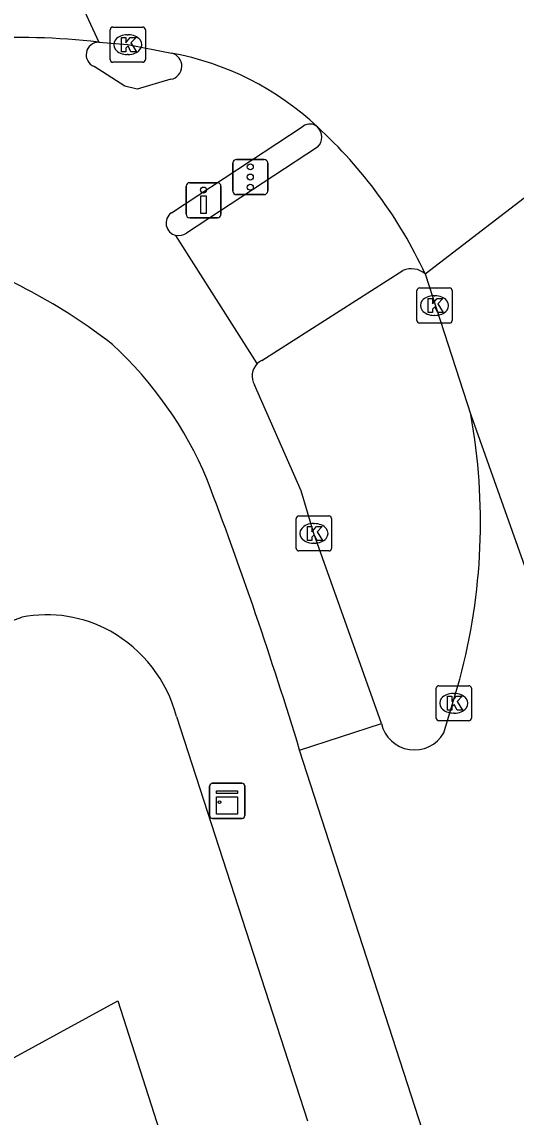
# Model space of a CAD drawing. Extents: x 158087 to 159494, y 382905 to 383981.
# Drawn here: x 159362.13 to 159376.2, y 383349.55 to 383380.72 of the extents above; entities that cross this region are included whole.
import ezdxf

# ---------------------------------------------------------------- set-up
doc = ezdxf.new("R2010")
doc.units = 0
for name, color, linetype in [('IMGEO_Drukknoppaal', 7, 'Continuous'), ('IMGEO_Fietspad_gesloten', 7, 'Continuous'), ('IMGEO_Kast', 7, 'Continuous'), ('IMGEO_Kolk', 7, 'Continuous'), ('IMGEO_Pand', 7, 'Continuous'), ('IMGEO_Rijbaan_lokaal_gesloten', 7, 'Continuous'), ('IMGEO_Rijbaan_regionaal_gesloten', 7, 'Continuous'), ('IMGEO_Verkeersregelinstallatiepaal', 7, 'Continuous'), ('IMGEO_Voetpad_open', 7, 'Continuous')]:
    doc.layers.add(name, color=color, linetype=linetype)

msp = doc.modelspace()

# ---------------------------------------------------------------- linework, layer by layer
at = {"layer": 'IMGEO_Drukknoppaal'}
for p, q in [((159366.908, 383376.143), (159367.698, 383376.143)), ((159367.698, 383376.143), (159366.908, 383376.143)), ((159366.808, 383375.243), (159366.808, 383376.043)), ((159366.808, 383376.043), (159366.808, 383375.243)), ((159367.798, 383376.043), (159367.798, 383375.243)), ((159367.798, 383375.243), (159367.798, 383376.043)), ((159367.698, 383375.143), (159366.908, 383375.143)), ((159366.908, 383375.143), (159367.698, 383375.143))]:
    msp.add_line(p, q, dxfattribs=at)
msp.add_lwpolyline([(159367.378, 383375.768), (159367.378, 383375.268), (159367.228, 383375.268), (159367.228, 383375.768), (159367.378, 383375.768)], dxfattribs=at)
msp.add_circle((159367.303, 383375.933), 0.085, dxfattribs=at)
for centre, start, end in [((159366.908, 383376.043), 90, 180), ((159366.908, 383376.043), 90, 180), ((159367.698, 383376.043), 0, 90), ((159367.698, 383376.043), 360, 90), ((159366.908, 383375.243), 180, 270), ((159366.908, 383375.243), 180, 270), ((159367.698, 383375.243), 270, 0), ((159367.698, 383375.243), 270, 0)]:
    msp.add_arc(centre, 0.1, start, end, dxfattribs=at)
at = {"layer": 'IMGEO_Fietspad_gesloten'}
for points in [[(159366.369, 383379.085), (159365.41, 383378.8), (159365.063, 383378.888), (159364.187, 383379.448)], [(159366.387, 383375.286), (159370.141, 383377.749)], [(159368.831, 383370.992), (159366.516, 383374.644)], [(159372.364, 383360.751), (159370.443, 383366.161), (159370.083, 383367.368), (159368.75, 383370.392)]]:
    msp.add_lwpolyline(points, dxfattribs=at)
for centre, radius, start, end in [((159364.32, 383379.782), 0.359, 90.1425, 248.2889), ((159366.303, 383379.461), 0.381, 279.9979, 76.1633), ((159370.33, 383377.494), 0.317, 48.0312, 126.5433), ((159366.595, 383374.994), 0.359, 125.4203, 257.3025), ((159354.933, 383359.056), 15.853, 51.9116, 71.7931), ((159357.333, 383363.496), 10.911, 22.7196, 47.4433), ((159369.175, 383370.64), 0.492, 134.3438, 210.2793), ((159255.921, 383325.264), 119.284, 16.92672, 20.8451)]:
    msp.add_arc(centre, radius, start, end, dxfattribs=at)
at = {"layer": 'IMGEO_Kast'}
for p, q in [((159367.476, 383358.124), (159367.476, 383358.965)), ((159367.476, 383358.965), (159367.476, 383358.124)), ((159367.551, 383359.049), (159368.392, 383359.049)), ((159368.392, 383359.049), (159367.551, 383359.049)), ((159368.476, 383358.974), (159368.476, 383358.133)), ((159368.476, 383358.133), (159368.476, 383358.974)), ((159368.401, 383358.049), (159367.56, 383358.049)), ((159367.56, 383358.049), (159368.401, 383358.049))]:
    msp.add_line(p, q, dxfattribs=at)
for points in [[(159367.671, 383358.839), (159368.271, 383358.839), (159368.271, 383358.754), (159367.671, 383358.754), (159367.671, 383358.839)], [(159367.671, 383358.664), (159368.271, 383358.664), (159368.271, 383358.175), (159367.671, 383358.175), (159367.671, 383358.664)]]:
    msp.add_lwpolyline(points, dxfattribs=at)
msp.add_circle((159367.755, 383358.513), 0.0377, dxfattribs=at)
for centre, start, end in [((159367.554, 383358.971), 92.4484, 184.2845), ((159367.554, 383358.971), 92.4484, 184.2845), ((159368.398, 383358.971), 2.4484, 94.2845), ((159368.398, 383358.971), 2.4484, 94.2845), ((159367.554, 383358.127), 182.4484, 274.2845), ((159367.554, 383358.127), 182.4484, 274.2845), ((159368.398, 383358.127), 272.4484, 4.2845), ((159368.398, 383358.127), 272.4484, 4.2845)]:
    msp.add_arc(centre, 0.0779, start, end, dxfattribs=at)
at = {"layer": 'IMGEO_Kolk'}
for p, q in [((159364.645, 383379.645), (159364.645, 383380.497)), ((159364.72, 383380.571), (159365.572, 383380.571)), ((159365.646, 383380.497), (159365.646, 383379.645)), ((159365.133, 383380.351), (159365.158, 383380.351)), ((159365.572, 383379.571), (159364.72, 383379.571)), ((159365.156, 383379.791), (159365.131, 383379.791)), ((159373.374, 383372.22), (159373.374, 383373.072)), ((159373.449, 383373.146), (159374.301, 383373.146)), ((159374.375, 383373.072), (159374.375, 383372.22)), ((159373.862, 383372.926), (159373.887, 383372.926)), ((159373.885, 383372.366), (159373.86, 383372.366)), ((159374.301, 383372.146), (159373.449, 383372.146)), ((159369.942, 383365.735), (159369.942, 383366.587)), ((159370.017, 383366.661), (159370.869, 383366.661)), ((159370.43, 383366.441), (159370.455, 383366.441)), ((159370.943, 383366.587), (159370.943, 383365.735)), ((159370.453, 383365.881), (159370.428, 383365.881)), ((159370.869, 383365.661), (159370.017, 383365.661)), ((159373.999, 383361.827), (159374.851, 383361.827)), ((159373.924, 383360.901), (159373.924, 383361.753)), ((159374.412, 383361.607), (159374.437, 383361.607)), ((159374.925, 383361.753), (159374.925, 383360.901)), ((159374.851, 383360.827), (159373.999, 383360.827)), ((159374.435, 383361.047), (159374.41, 383361.047))]:
    msp.add_line(p, q, dxfattribs=at)
for points in [[(159364.645, 383379.645), (159364.645, 383380.497)], [(159364.72, 383380.571), (159365.572, 383380.571)], [(159365.646, 383380.497), (159365.646, 383379.645)], [(159364.966, 383380.271), (159365.089, 383380.271), (159365.089, 383380.12), (159365.219, 383380.271), (159365.383, 383380.271), (159365.237, 383380.12), (159365.39, 383379.871), (159365.238, 383379.871), (159365.153, 383380.035), (159365.089, 383379.968), (159365.089, 383379.871), (159364.966, 383379.871), (159364.966, 383380.271)], [(159365.572, 383379.571), (159364.72, 383379.571)], [(159373.374, 383372.22), (159373.374, 383373.072)], [(159373.449, 383373.146), (159374.301, 383373.146)], [(159374.375, 383373.072), (159374.375, 383372.22)], [(159373.695, 383372.846), (159373.818, 383372.846), (159373.818, 383372.695), (159373.948, 383372.846), (159374.112, 383372.846), (159373.966, 383372.695), (159374.119, 383372.446), (159373.967, 383372.446), (159373.882, 383372.61), (159373.818, 383372.543), (159373.818, 383372.446), (159373.695, 383372.446), (159373.695, 383372.846)], [(159374.301, 383372.146), (159373.449, 383372.146)], [(159369.942, 383365.735), (159369.942, 383366.587)], [(159370.017, 383366.661), (159370.869, 383366.661)], [(159370.943, 383366.587), (159370.943, 383365.735)], [(159370.263, 383366.361), (159370.386, 383366.361), (159370.386, 383366.21), (159370.516, 383366.361), (159370.68, 383366.361), (159370.534, 383366.21), (159370.687, 383365.961), (159370.535, 383365.961), (159370.45, 383366.125), (159370.386, 383366.058), (159370.386, 383365.961), (159370.263, 383365.961), (159370.263, 383366.361)], [(159370.869, 383365.661), (159370.017, 383365.661)], [(159373.999, 383361.827), (159374.851, 383361.827)], [(159373.924, 383360.901), (159373.924, 383361.753)], [(159374.245, 383361.527), (159374.368, 383361.527), (159374.368, 383361.376), (159374.498, 383361.527), (159374.662, 383361.527), (159374.516, 383361.376), (159374.669, 383361.127), (159374.517, 383361.127), (159374.432, 383361.291), (159374.368, 383361.224), (159374.368, 383361.127), (159374.245, 383361.127), (159374.245, 383361.527)], [(159374.925, 383361.753), (159374.925, 383360.901)], [(159374.851, 383360.827), (159373.999, 383360.827)]]:
    msp.add_lwpolyline(points, dxfattribs=at)
for centre, start, end in [((159364.722, 383380.495), 91.552, 178.448), ((159364.722, 383380.495), 91.552, 178.448), ((159365.57, 383380.495), 1.552, 88.448), ((159365.57, 383380.495), 1.552, 88.448), ((159364.722, 383379.647), 181.552, 268.448), ((159364.722, 383379.647), 181.552, 268.448), ((159365.57, 383379.647), 271.552, 358.448), ((159365.57, 383379.647), 271.552, 358.448), ((159373.451, 383373.07), 91.552, 178.448), ((159373.451, 383373.07), 91.552, 178.448), ((159374.299, 383373.07), 1.552, 88.448), ((159374.299, 383373.07), 1.552, 88.448), ((159373.451, 383372.222), 181.552, 268.448), ((159373.451, 383372.222), 181.552, 268.448), ((159374.299, 383372.222), 271.552, 358.448), ((159374.299, 383372.222), 271.552, 358.448), ((159370.019, 383366.585), 91.552, 178.448), ((159370.019, 383366.585), 91.552, 178.448), ((159370.867, 383366.585), 1.552, 88.448), ((159370.867, 383366.585), 1.552, 88.448), ((159370.019, 383365.737), 181.552, 268.448), ((159370.019, 383365.737), 181.552, 268.448), ((159370.867, 383365.737), 271.552, 358.448), ((159370.867, 383365.737), 271.552, 358.448), ((159374.001, 383361.751), 91.552, 178.448), ((159374.001, 383361.751), 91.552, 178.448), ((159374.849, 383361.751), 1.552, 88.448), ((159374.849, 383361.751), 1.552, 88.448), ((159374.001, 383360.903), 181.552, 268.448), ((159374.001, 383360.903), 181.552, 268.448), ((159374.849, 383360.903), 271.552, 358.448), ((159374.849, 383360.903), 271.552, 358.448)]:
    msp.add_arc(centre, 0.0765, start, end, dxfattribs=at)
for centre, major_axis, ratio, start_param, end_param in [((159365.132, 383380.071), (-0.387, 0.002), 0.722429, 4.712389, 7.853982), ((159365.157, 383380.071), (-0.39, 0.002), 0.717154, 1.570796, 4.712389), ((159373.861, 383372.646), (-0.387, 0.002), 0.722429, 4.712389, 7.853982), ((159373.886, 383372.646), (-0.39, 0.002), 0.717154, 1.570796, 4.712389), ((159370.429, 383366.161), (-0.387, 0.002), 0.722429, 4.712389, 7.853982), ((159370.454, 383366.161), (-0.39, 0.002), 0.717154, 1.570796, 4.712389), ((159374.411, 383361.327), (-0.387, 0.002), 0.722429, 4.712389, 7.853982), ((159374.436, 383361.327), (-0.39, 0.002), 0.717154, 1.570796, 4.712389)]:
    msp.add_ellipse(centre, major_axis=major_axis, ratio=ratio, start_param=start_param, end_param=end_param, dxfattribs=at)
at = {"layer": 'IMGEO_Pand'}
msp.add_lwpolyline([(159362.738, 383346.991), (159360.878, 383350.682), (159364.86, 383352.86), (159366.366, 383348.178)], dxfattribs=at)
at = {"layer": 'IMGEO_Rijbaan_lokaal_gesloten'}
for points in [[(159374.137, 383360.484), (159374.595, 383362.013)], [(159370.037, 383359.993), (159372.364, 383360.751)], [(159376.811, 383345.545), (159374.496, 383346.836), (159374.164, 383347.209), (159370.037, 383359.993)]]:
    msp.add_lwpolyline(points, dxfattribs=at)
for centre, radius, start, end in [((159362.102, 383361.508), 18.765, 83.215, 94.0309), ((159357.919, 383366.476), 17.263, 345.017, 10.22), ((159373.302, 383360.962), 0.962, 192.6778, 330.1943)]:
    msp.add_arc(centre, radius, start, end, dxfattribs=at)
at = {"layer": 'IMGEO_Rijbaan_regionaal_gesloten'}
for points in [[(159360.971, 383387.375), (159364.319, 383380.141)], [(159364.319, 383380.141), (159365.146, 383380.071), (159366.394, 383379.831)], [(159373.608, 383373.546), (159376.832, 383376.023)], [(159373.608, 383373.546), (159374.908, 383369.539)], [(159374.908, 383369.539), (159379.963, 383355.31)]]:
    msp.add_lwpolyline(points, dxfattribs=at)
for centre, radius, start, end in [((159364.908, 383371.752), 8.214, 46.6966, 79.5781), ((159361.706, 383368.04), 13.114, 24.8273, 47.64)]:
    msp.add_arc(centre, radius, start, end, dxfattribs=at)
at = {"layer": 'IMGEO_Verkeersregelinstallatiepaal'}
for p, q in [((159368.237, 383376.803), (159369.027, 383376.803)), ((159369.027, 383376.803), (159368.237, 383376.803)), ((159368.137, 383375.903), (159368.137, 383376.703)), ((159368.137, 383376.703), (159368.137, 383375.903)), ((159369.127, 383376.703), (159369.127, 383375.903)), ((159369.127, 383375.903), (159369.127, 383376.703)), ((159369.027, 383375.803), (159368.237, 383375.803)), ((159368.237, 383375.803), (159369.027, 383375.803))]:
    msp.add_line(p, q, dxfattribs=at)
for centre in [(159368.632, 383376.593), (159368.632, 383376.303), (159368.632, 383376.013)]:
    msp.add_circle(centre, 0.085, dxfattribs=at)
for centre, start, end in [((159368.237, 383376.703), 90, 180), ((159368.237, 383376.703), 90, 180), ((159369.027, 383376.703), 0, 90), ((159369.027, 383376.703), 360, 90), ((159368.237, 383375.903), 180, 270), ((159368.237, 383375.903), 180, 270), ((159369.027, 383375.903), 270, 0), ((159369.027, 383375.903), 270, 0)]:
    msp.add_arc(centre, 0.1, start, end, dxfattribs=at)
at = {"layer": 'IMGEO_Voetpad_open'}
for points in [[(159370.549, 383377.151), (159366.813, 383374.709)], [(159368.964, 383371.085), (159372.976, 383373.641)], [(159361.638, 383363.6), (159362.134, 383363.774)], [(159366.534, 383360.948), (159370.26, 383349.438)]]:
    msp.add_lwpolyline(points, dxfattribs=at)
for centre, radius, start, end in [((159370.255, 383377.437), 0.41, 315.8327, 45.5527), ((159366.594, 383374.999), 0.363, 257.5955, 307.0942), ((159373.217, 383373.094), 0.598, 49.1419, 113.7611), ((159369.185, 383370.627), 0.509, 115.7851, 134.1411), ((159362.851, 383360.159), 3.685, 60.7647, 101.22), ((159362.73, 383359.941), 3.935, 14.8305, 60.782)]:
    msp.add_arc(centre, radius, start, end, dxfattribs=at)

doc.saveas('drawing.dxf')
